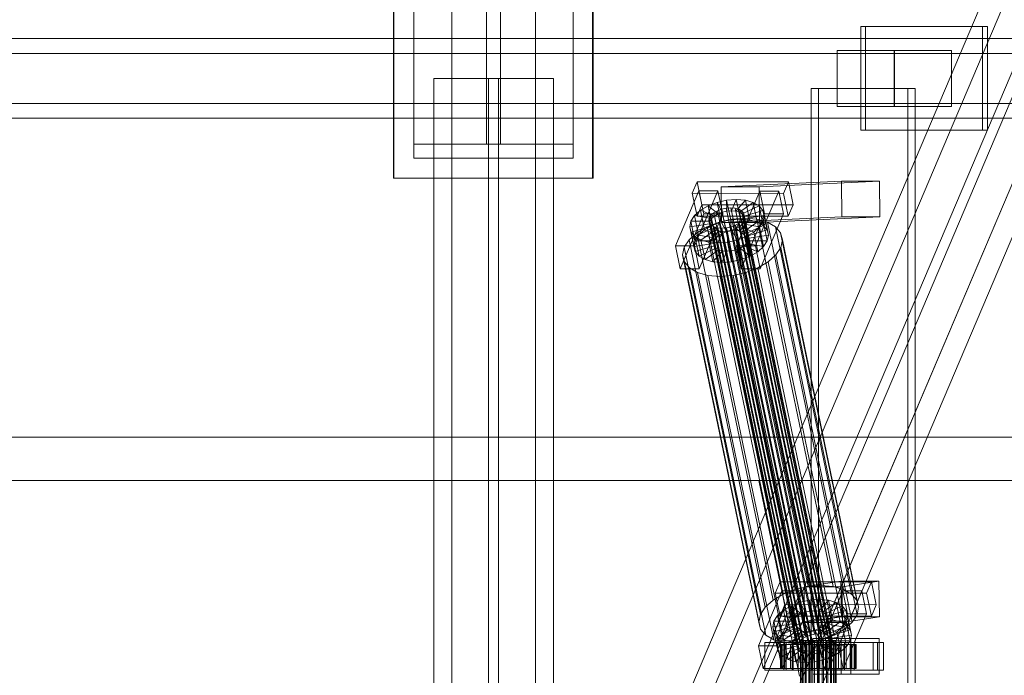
# Model space of a CAD drawing. Header units: millimetres. Extents: x -4738 to 65662, y -68080 to 6847.
# Tile 546 of 656: x 18790 to 19284, y -17870 to -17540. Entities that reach past the tile are written whole.
import ezdxf

# ---------------------------------------------------------------- set-up
doc = ezdxf.new("R2010")
doc.units = ezdxf.units.MM
doc.layers.add('superior_C02', color=7, linetype='Continuous', lineweight=0)
doc.layers.add('superior_C10', color=7, linetype='Continuous', lineweight=0)

msp = doc.modelspace()

# ---------------------------------------------------------------- linework, layer by layer
at = {"layer": 'superior_C02'}
for p, q in [((18987.51, -17341.036), (18987.51, -17603)), ((19024.01, -17603), (19024.01, -17341.036)), ((19031.01, -17341.036), (19031.01, -17603)), ((19067.51, -17603), (19067.51, -17341.036)), ((18987.51, -17610), (18987.51, -17348.036)), ((19067.51, -17348.036), (19067.51, -17610)), ((19006.51, -18644.81), (19006.51, -17355.19)), ((19048.51, -17355.19), (19048.51, -18644.81)), ((19006.51, -18508.589), (19006.51, -17491.411)), ((19048.51, -17491.411), (19048.51, -18508.589)), ((18977.212, -17620), (18977.212, -17520)), ((18977.51, -17620), (18977.51, -17520)), ((19077.212, -17520), (19077.212, -17620)), ((19077.51, -17520), (19077.51, -17620)), ((19024.01, -17537), (19024.01, -17603)), ((19031.01, -17603), (19031.01, -17537)), ((19272.888, -17544), (19211.797, -17544)), ((19211.797, -17544), (19211.797, -17596)), ((19214.181, -17544), (19211.797, -17544)), ((19214.181, -17596), (19214.181, -17544)), ((19214.181, -17544), (19275.272, -17544)), ((19272.888, -17596), (19272.888, -17544)), ((19272.888, -17544), (19275.272, -17544)), ((19275.272, -17544), (19275.272, -17596)), ((19339.287, -17550), (18193.828, -17550)), ((18205.75, -17550), (19351.209, -17550)), ((19394.427, -17550), (18248.967, -17550)), ((18263.87, -17550), (19409.329, -17550)), ((19338.593, -17557.5), (18249.764, -17557.5)), ((18263.073, -17557.5), (19351.903, -17557.5)), ((19228.481, -17556), (19199.844, -17556)), ((19199.844, -17556), (19199.844, -17584)), ((19228.62, -17556), (19199.844, -17556)), ((19228.481, -17584), (19228.481, -17556)), ((19228.481, -17556), (19257.256, -17556)), ((19228.62, -17584), (19228.62, -17556)), ((19228.62, -17556), (19257.256, -17556)), ((19257.256, -17556), (19257.256, -17584)), ((19057.51, -17570), (18997.51, -17570)), ((18997.51, -17570), (18997.51, -18430)), ((19030.01, -17570), (19025.01, -17570)), ((19025.01, -17570), (19025.01, -18430)), ((19030.01, -18430), (19030.01, -17570)), ((19057.51, -18430), (19057.51, -17570)), ((19235.427, -17575), (19186.936, -17575)), ((19186.936, -17575), (19186.936, -18425)), ((19190.513, -17575), (19186.936, -17575)), ((19190.513, -18425), (19190.513, -17575)), ((19190.513, -17575), (19239.004, -17575)), ((19235.427, -18425), (19235.427, -17575)), ((19235.427, -17575), (19239.004, -17575)), ((19239.004, -17575), (19239.004, -18425)), ((18249.764, -17582.5), (19338.593, -17582.5)), ((18263.073, -17582.5), (19351.903, -17582.5)), ((19199.844, -17584), (19228.481, -17584)), ((19199.844, -17584), (19228.62, -17584)), ((19257.256, -17584), (19228.481, -17584)), ((19257.256, -17584), (19228.62, -17584)), ((18193.828, -17590), (19339.287, -17590)), ((18205.75, -17590), (19351.209, -17590)), ((18248.967, -17590), (19394.427, -17590)), ((18263.87, -17590), (19409.329, -17590)), ((19211.797, -17596), (19272.888, -17596)), ((19211.797, -17596), (19214.181, -17596)), ((19275.272, -17596), (19214.181, -17596)), ((19275.272, -17596), (19272.888, -17596)), ((19067.51, -17603), (18987.51, -17603)), ((18987.51, -17603), (18987.51, -17610)), ((19024.01, -17603), (19031.01, -17603)), ((19067.51, -17610), (19067.51, -17603)), ((18987.51, -17610), (19067.51, -17610)), ((19077.212, -17620), (18977.212, -17620)), ((19077.51, -17620), (18977.51, -17620)), ((19129.658, -17621.857), (19127.21, -17627.592)), ((19132.039, -17633.325), (19129.658, -17621.857)), ((19129.658, -17621.857), (19175.477, -17621.914)), ((19202.119, -17621.488), (19141.726, -17624.356)), ((19160.817, -17624.356), (19221.21, -17621.488)), ((19173.029, -17627.65), (19175.477, -17621.914)), ((19175.477, -17621.914), (19177.857, -17633.382)), ((19202.195, -17639.486), (19202.119, -17621.488)), ((19202.119, -17621.488), (19221.21, -17621.488)), ((19221.21, -17621.488), (19221.286, -17639.486)), ((19130.564, -17626.449), (19118.813, -17653.98)), ((19173.029, -17627.65), (19127.21, -17627.592)), ((19127.21, -17627.592), (19129.591, -17639.061)), ((19128.359, -17653.992), (19140.109, -17626.461)), ((19132.944, -17637.917), (19130.564, -17626.449)), ((19130.564, -17626.449), (19140.109, -17626.461)), ((19140.109, -17626.461), (19142.489, -17637.929)), ((19160.817, -17624.356), (19141.726, -17624.356)), ((19141.726, -17624.356), (19141.802, -17642.354)), ((19161.109, -17626.487), (19149.359, -17654.019)), ((19158.904, -17654.031), (19170.655, -17626.499)), ((19160.893, -17642.354), (19160.817, -17624.356)), ((19163.489, -17637.955), (19161.109, -17626.487)), ((19161.109, -17626.487), (19170.655, -17626.499)), ((19170.655, -17626.499), (19173.035, -17637.967)), ((19175.409, -17639.118), (19173.029, -17627.65)), ((19135.124, -17633.91), (19139.619, -17632.183)), ((19139.619, -17632.183), (19144.458, -17631.1)), ((19139.619, -17632.183), (19142.272, -17637.157)), ((19141.659, -17642.013), (19139.619, -17632.183)), ((19144.458, -17631.1), (19149.31, -17630.735)), ((19144.458, -17631.1), (19144.564, -17636.643)), ((19146.498, -17640.93), (19144.458, -17631.1)), ((19149.31, -17630.735), (19146.862, -17636.47)), ((19153.846, -17631.112), (19149.011, -17636.649)), ((19151.351, -17640.564), (19149.31, -17630.735)), ((19149.31, -17630.735), (19153.846, -17631.112)), ((19157.755, -17632.206), (19150.863, -17637.167)), ((19155.886, -17640.942), (19153.846, -17631.112)), ((19153.846, -17631.112), (19157.755, -17632.206)), ((19159.796, -17642.036), (19157.755, -17632.206)), ((19157.755, -17632.206), (19160.772, -17633.943)), ((19128.344, -17638.79), (19131.278, -17636.164)), ((19129.591, -17639.061), (19132.039, -17633.325)), ((19131.278, -17636.164), (19135.124, -17633.91)), ((19131.278, -17636.164), (19138.321, -17639.042)), ((19133.318, -17645.994), (19131.278, -17636.164)), ((19177.857, -17633.382), (19132.039, -17633.325)), ((19135.124, -17633.91), (19140.142, -17637.975)), ((19137.164, -17643.74), (19135.124, -17633.91)), ((19136.591, -17638.648), (19137.981, -17637.404)), ((19137.981, -17637.404), (19139.802, -17636.336)), ((19182.356, -17851.202), (19137.981, -17637.404)), ((19139.802, -17636.336), (19141.932, -17635.518)), ((19184.178, -17850.135), (19139.802, -17636.336)), ((19142.272, -17637.157), (19140.142, -17637.975)), ((19141.932, -17635.518), (19144.224, -17635.005)), ((19186.307, -17849.317), (19141.932, -17635.518)), ((19144.564, -17636.643), (19142.272, -17637.157)), ((19142.272, -17637.157), (19144.312, -17646.986)), ((19144.224, -17635.005), (19146.522, -17634.832)), ((19188.599, -17848.804), (19144.224, -17635.005)), ((19146.862, -17636.47), (19144.564, -17636.643)), ((19144.564, -17636.643), (19146.604, -17646.473)), ((19146.522, -17634.832), (19148.671, -17635.011)), ((19190.898, -17848.631), (19146.522, -17634.832)), ((19146.862, -17636.47), (19148.903, -17646.3)), ((19149.011, -17636.649), (19146.862, -17636.47)), ((19148.671, -17635.011), (19150.523, -17635.529)), ((19193.046, -17848.809), (19148.671, -17635.011)), ((19149.011, -17636.649), (19151.051, -17646.479)), ((19150.863, -17637.167), (19149.011, -17636.649)), ((19150.523, -17635.529), (19151.952, -17636.352)), ((19194.898, -17849.328), (19150.523, -17635.529)), ((19150.863, -17637.167), (19152.903, -17646.997)), ((19152.292, -17637.99), (19150.863, -17637.167)), ((19151.952, -17636.352), (19152.861, -17637.422)), ((19196.327, -17850.15), (19151.952, -17636.352)), ((19160.772, -17633.943), (19152.292, -17637.99)), ((19152.861, -17637.422), (19153.187, -17638.668)), ((19197.236, -17851.221), (19152.861, -17637.422)), ((19162.691, -17636.203), (19153.201, -17639.061)), ((19162.813, -17643.772), (19160.772, -17633.943)), ((19160.772, -17633.943), (19162.691, -17636.203)), ((19164.732, -17646.033), (19162.691, -17636.203)), ((19162.691, -17636.203), (19163.381, -17638.834)), ((19177.857, -17633.382), (19175.409, -17639.118)), ((19121.193, -17665.449), (19132.944, -17637.917)), ((19125.937, -17644.431), (19126.523, -17641.61)), ((19126.523, -17641.61), (19128.344, -17638.79)), ((19126.523, -17641.61), (19136.068, -17641.622)), ((19128.563, -17651.44), (19126.523, -17641.61)), ((19128.344, -17638.79), (19136.931, -17640.286)), ((19130.385, -17648.62), (19128.344, -17638.79)), ((19129.591, -17639.061), (19175.409, -17639.118)), ((19142.489, -17637.929), (19130.739, -17665.461)), ((19142.489, -17637.929), (19132.944, -17637.917)), ((19134.632, -17644.416), (19140.642, -17642.107)), ((19135.451, -17641.32), (19135.728, -17639.983)), ((19135.777, -17642.566), (19135.451, -17641.32)), ((19179.826, -17855.119), (19135.451, -17641.32)), ((19135.728, -17639.983), (19136.591, -17638.648)), ((19180.104, -17853.782), (19135.728, -17639.983)), ((19136.686, -17643.637), (19135.777, -17642.566)), ((19180.153, -17856.365), (19135.777, -17642.566)), ((19136.068, -17641.622), (19135.791, -17642.958)), ((19136.931, -17640.286), (19136.068, -17641.622)), ((19136.068, -17641.622), (19138.108, -17651.452)), ((19180.967, -17852.446), (19136.591, -17638.648)), ((19138.321, -17639.042), (19136.931, -17640.286)), ((19136.931, -17640.286), (19138.971, -17650.116)), ((19141.659, -17642.013), (19137.164, -17643.74)), ((19140.142, -17637.975), (19138.321, -17639.042)), ((19138.321, -17639.042), (19140.361, -17648.872)), ((19140.142, -17637.975), (19142.183, -17647.804)), ((19140.642, -17642.107), (19147.11, -17640.659)), ((19178.896, -17826.416), (19140.642, -17642.107)), ((19146.498, -17640.93), (19141.659, -17642.013)), ((19144.312, -17646.986), (19141.659, -17642.013)), ((19202.195, -17639.486), (19141.802, -17642.354)), ((19141.802, -17642.354), (19160.893, -17642.354)), ((19151.351, -17640.564), (19146.498, -17640.93)), ((19146.604, -17646.473), (19146.498, -17640.93)), ((19147.11, -17640.659), (19153.597, -17640.17)), ((19185.365, -17824.968), (19147.11, -17640.659)), ((19150.657, -17642.585), (19148.836, -17643.652)), ((19148.903, -17646.3), (19151.351, -17640.564)), ((19152.047, -17641.341), (19150.657, -17642.585)), ((19195.033, -17856.383), (19150.657, -17642.585)), ((19151.051, -17646.479), (19155.886, -17640.942)), ((19155.886, -17640.942), (19151.351, -17640.564)), ((19151.739, -17665.487), (19163.489, -17637.955)), ((19152.91, -17640.005), (19152.047, -17641.341)), ((19196.422, -17855.139), (19152.047, -17641.341)), ((19152.292, -17637.99), (19154.332, -17647.82)), ((19153.201, -17639.061), (19152.292, -17637.99)), ((19152.387, -17642.979), (19153.25, -17641.643)), ((19152.903, -17646.997), (19159.796, -17642.036)), ((19153.187, -17638.668), (19152.91, -17640.005)), ((19152.91, -17640.005), (19197.285, -17853.804)), ((19197.563, -17852.467), (19153.187, -17638.668)), ((19153.201, -17639.061), (19155.241, -17648.891)), ((19153.528, -17640.307), (19153.201, -17639.061)), ((19153.25, -17641.643), (19153.528, -17640.307)), ((19153.25, -17641.643), (19162.795, -17641.655)), ((19155.29, -17651.473), (19153.25, -17641.643)), ((19163.381, -17638.834), (19153.528, -17640.307)), ((19153.528, -17640.307), (19155.568, -17650.137)), ((19153.597, -17640.17), (19159.661, -17640.674)), ((19191.852, -17824.479), (19153.597, -17640.17)), ((19159.796, -17642.036), (19155.886, -17640.942)), ((19159.661, -17640.674), (19164.887, -17642.137)), ((19197.915, -17824.984), (19159.661, -17640.674)), ((19162.813, -17643.772), (19159.796, -17642.036)), ((19221.286, -17639.486), (19160.893, -17642.354)), ((19162.795, -17641.655), (19160.974, -17644.475)), ((19173.035, -17637.967), (19161.284, -17665.499)), ((19163.381, -17638.834), (19162.795, -17641.655)), ((19162.795, -17641.655), (19164.836, -17651.485)), ((19165.422, -17648.664), (19163.381, -17638.834)), ((19173.035, -17637.967), (19163.489, -17637.955)), ((19164.887, -17642.137), (19168.92, -17644.459)), ((19203.142, -17826.446), (19164.887, -17642.137)), ((19221.286, -17639.486), (19202.195, -17639.486)), ((19125.569, -17650.939), (19129.491, -17647.428)), ((19125.937, -17644.431), (19135.791, -17642.958)), ((19126.627, -17647.062), (19125.937, -17644.431)), ((19127.977, -17654.261), (19125.937, -17644.431)), ((19126.627, -17647.062), (19136.117, -17644.204)), ((19128.546, -17649.322), (19126.627, -17647.062)), ((19128.667, -17656.892), (19126.627, -17647.062)), ((19128.546, -17649.322), (19137.026, -17645.275)), ((19129.491, -17647.428), (19134.632, -17644.416)), ((19167.746, -17831.737), (19129.491, -17647.428)), ((19133.318, -17645.994), (19130.385, -17648.62)), ((19131.563, -17651.059), (19138.456, -17646.098)), ((19137.164, -17643.74), (19133.318, -17645.994)), ((19140.361, -17648.872), (19133.318, -17645.994)), ((19172.887, -17828.725), (19134.632, -17644.416)), ((19135.472, -17652.153), (19140.307, -17646.616)), ((19135.791, -17642.958), (19136.117, -17644.204)), ((19135.791, -17642.958), (19137.831, -17652.788)), ((19136.117, -17644.204), (19137.026, -17645.275)), ((19136.117, -17644.204), (19138.158, -17654.034)), ((19138.115, -17644.459), (19136.686, -17643.637)), ((19181.062, -17857.435), (19136.686, -17643.637)), ((19137.026, -17645.275), (19138.456, -17646.098)), ((19137.026, -17645.275), (19139.067, -17655.105)), ((19142.183, -17647.804), (19137.164, -17643.74)), ((19139.967, -17644.978), (19138.115, -17644.459)), ((19182.491, -17858.258), (19138.115, -17644.459)), ((19138.456, -17646.098), (19140.307, -17646.616)), ((19138.456, -17646.098), (19140.496, -17655.927)), ((19142.116, -17645.156), (19139.967, -17644.978)), ((19184.343, -17858.776), (19139.967, -17644.978)), ((19140.008, -17652.53), (19142.456, -17646.795)), ((19140.307, -17646.616), (19142.456, -17646.795)), ((19140.307, -17646.616), (19142.348, -17656.446)), ((19144.414, -17644.983), (19142.116, -17645.156)), ((19186.491, -17858.955), (19142.116, -17645.156)), ((19142.183, -17647.804), (19144.312, -17646.986)), ((19142.456, -17646.795), (19144.754, -17646.622)), ((19142.456, -17646.795), (19144.496, -17656.624)), ((19144.312, -17646.986), (19146.604, -17646.473)), ((19146.706, -17644.47), (19144.414, -17644.983)), ((19188.79, -17858.782), (19144.414, -17644.983)), ((19144.754, -17646.622), (19147.046, -17646.108)), ((19144.86, -17652.165), (19144.754, -17646.622)), ((19144.754, -17646.622), (19146.795, -17656.451)), ((19146.604, -17646.473), (19148.903, -17646.3)), ((19148.836, -17643.652), (19146.706, -17644.47)), ((19191.082, -17858.269), (19146.706, -17644.47)), ((19147.046, -17646.108), (19149.176, -17645.29)), ((19149.699, -17651.082), (19147.046, -17646.108)), ((19147.046, -17646.108), (19149.087, -17655.938)), ((19193.211, -17857.451), (19148.836, -17643.652)), ((19148.903, -17646.3), (19151.051, -17646.479)), ((19149.176, -17645.29), (19150.997, -17644.223)), ((19154.195, -17649.355), (19149.176, -17645.29)), ((19149.176, -17645.29), (19151.216, -17655.12)), ((19150.997, -17644.223), (19152.387, -17642.979)), ((19158.04, -17647.101), (19150.997, -17644.223)), ((19150.997, -17644.223), (19153.038, -17654.053)), ((19151.051, -17646.479), (19152.903, -17646.997)), ((19160.974, -17644.475), (19152.387, -17642.979)), ((19152.387, -17642.979), (19154.427, -17652.809)), ((19152.903, -17646.997), (19154.332, -17647.82)), ((19158.04, -17647.101), (19154.195, -17649.355)), ((19154.332, -17647.82), (19162.813, -17643.772)), ((19155.241, -17648.891), (19164.732, -17646.033)), ((19160.974, -17644.475), (19158.04, -17647.101)), ((19160.08, -17656.931), (19158.04, -17647.101)), ((19163.014, -17654.305), (19160.974, -17644.475)), ((19164.732, -17646.033), (19162.813, -17643.772)), ((19165.422, -17648.664), (19164.732, -17646.033)), ((19168.92, -17644.459), (19171.486, -17647.481)), ((19207.175, -17828.768), (19168.92, -17644.459)), ((19171.486, -17647.481), (19172.408, -17650.998)), ((19209.74, -17831.79), (19171.486, -17647.481)), ((19123.134, -17654.709), (19125.569, -17650.939)), ((19163.824, -17835.248), (19125.569, -17650.939)), ((19128.563, -17651.44), (19127.977, -17654.261)), ((19131.563, -17651.059), (19128.546, -17649.322)), ((19130.586, -17659.152), (19128.546, -17649.322)), ((19130.385, -17648.62), (19128.563, -17651.44)), ((19138.108, -17651.452), (19128.563, -17651.44)), ((19138.971, -17650.116), (19130.385, -17648.62)), ((19135.472, -17652.153), (19131.563, -17651.059)), ((19133.603, -17660.889), (19131.563, -17651.059)), ((19140.008, -17652.53), (19135.472, -17652.153)), ((19137.512, -17661.983), (19135.472, -17652.153)), ((19137.831, -17652.788), (19138.108, -17651.452)), ((19138.108, -17651.452), (19138.971, -17650.116)), ((19138.971, -17650.116), (19140.361, -17648.872)), ((19144.86, -17652.165), (19140.008, -17652.53)), ((19142.048, -17662.36), (19140.008, -17652.53)), ((19140.361, -17648.872), (19142.183, -17647.804)), ((19149.699, -17651.082), (19144.86, -17652.165)), ((19146.901, -17661.995), (19144.86, -17652.165)), ((19154.195, -17649.355), (19149.699, -17651.082)), ((19151.739, -17660.912), (19149.699, -17651.082)), ((19156.235, -17659.184), (19154.195, -17649.355)), ((19154.332, -17647.82), (19155.241, -17648.891)), ((19155.29, -17651.473), (19154.427, -17652.809)), ((19155.241, -17648.891), (19155.568, -17650.137)), ((19155.568, -17650.137), (19155.29, -17651.473)), ((19164.836, -17651.485), (19155.29, -17651.473)), ((19155.568, -17650.137), (19165.422, -17648.664)), ((19163.014, -17654.305), (19164.836, -17651.485)), ((19164.836, -17651.485), (19165.422, -17648.664)), ((19172.408, -17650.998), (19171.625, -17654.769)), ((19210.663, -17835.307), (19172.408, -17650.998)), ((19128.359, -17653.992), (19118.813, -17653.98)), ((19118.813, -17653.98), (19121.193, -17665.449)), ((19122.351, -17658.48), (19123.134, -17654.709)), ((19161.389, -17839.018), (19123.134, -17654.709)), ((19137.831, -17652.788), (19127.977, -17654.261)), ((19127.977, -17654.261), (19128.667, -17656.892)), ((19130.739, -17665.461), (19128.359, -17653.992)), ((19138.158, -17654.034), (19128.667, -17656.892)), ((19128.667, -17656.892), (19130.586, -17659.152)), ((19139.067, -17655.105), (19130.586, -17659.152)), ((19140.496, -17655.927), (19133.603, -17660.889)), ((19142.348, -17656.446), (19137.512, -17661.983)), ((19138.158, -17654.034), (19137.831, -17652.788)), ((19139.067, -17655.105), (19138.158, -17654.034)), ((19140.496, -17655.927), (19139.067, -17655.105)), ((19142.348, -17656.446), (19140.496, -17655.927)), ((19144.496, -17656.624), (19142.048, -17662.36)), ((19144.496, -17656.624), (19142.348, -17656.446)), ((19146.795, -17656.451), (19144.496, -17656.624)), ((19149.087, -17655.938), (19146.795, -17656.451)), ((19146.795, -17656.451), (19146.901, -17661.995)), ((19151.216, -17655.12), (19149.087, -17655.938)), ((19149.087, -17655.938), (19151.739, -17660.912)), ((19158.904, -17654.031), (19149.359, -17654.019)), ((19149.359, -17654.019), (19151.739, -17665.487)), ((19153.038, -17654.053), (19151.216, -17655.12)), ((19151.216, -17655.12), (19156.235, -17659.184)), ((19154.427, -17652.809), (19153.038, -17654.053)), ((19153.038, -17654.053), (19160.08, -17656.931)), ((19154.427, -17652.809), (19163.014, -17654.305)), ((19156.235, -17659.184), (19160.08, -17656.931)), ((19161.284, -17665.499), (19158.904, -17654.031)), ((19160.08, -17656.931), (19163.014, -17654.305)), ((19171.625, -17654.769), (19169.189, -17658.539)), ((19171.625, -17654.769), (19209.88, -17839.078)), ((19123.273, -17661.997), (19122.351, -17658.48)), ((19160.605, -17842.789), (19122.351, -17658.48)), ((19125.838, -17665.019), (19123.273, -17661.997)), ((19161.528, -17846.306), (19123.273, -17661.997)), ((19130.586, -17659.152), (19133.603, -17660.889)), ((19133.603, -17660.889), (19137.512, -17661.983)), ((19137.512, -17661.983), (19142.048, -17662.36)), ((19142.048, -17662.36), (19146.901, -17661.995)), ((19146.901, -17661.995), (19151.739, -17660.912)), ((19151.739, -17660.912), (19156.235, -17659.184)), ((19165.268, -17662.05), (19160.127, -17665.062)), ((19169.189, -17658.539), (19165.268, -17662.05)), ((19203.522, -17846.359), (19165.268, -17662.05)), ((19207.444, -17842.848), (19169.189, -17658.539)), ((19121.193, -17665.449), (19130.739, -17665.461)), ((19129.872, -17667.341), (19125.838, -17665.019)), ((19164.093, -17849.328), (19125.838, -17665.019)), ((19135.098, -17668.803), (19129.872, -17667.341)), ((19168.126, -17851.65), (19129.872, -17667.341)), ((19154.117, -17667.371), (19147.648, -17668.819)), ((19151.739, -17665.487), (19161.284, -17665.499)), ((19160.127, -17665.062), (19154.117, -17667.371)), ((19192.372, -17851.68), (19154.117, -17667.371)), ((19198.382, -17849.371), (19160.127, -17665.062)), ((19141.161, -17669.308), (19135.098, -17668.803)), ((19173.353, -17853.113), (19135.098, -17668.803)), ((19147.648, -17668.819), (19141.161, -17669.308)), ((19179.416, -17853.617), (19141.161, -17669.308)), ((19185.903, -17853.128), (19147.648, -17668.819)), ((15575.415, -17750), (24634.01, -17750)), ((24635.508, -17750), (15576.913, -17750)), ((18224.729, -17771.702), (19160.686, -17771.702)), ((19162.465, -17771.702), (18226.507, -17771.702)), ((19160.686, -17771.702), (19181.088, -17870)), ((19160.686, -17771.702), (19162.465, -17771.702)), ((19160.686, -17771.702), (20096.643, -17771.702)), ((19182.867, -17870), (19162.465, -17771.702)), ((20098.422, -17771.702), (19162.465, -17771.702)), ((19171.314, -17822.549), (19168.865, -17828.285)), ((19173.694, -17834.017), (19171.314, -17822.549)), ((19171.314, -17822.549), (19217.132, -17822.606)), ((19185.365, -17824.968), (19178.896, -17826.416)), ((19201.805, -17822.189), (19183.296, -17825.057)), ((19202.386, -17825.057), (19183.296, -17825.057)), ((19183.296, -17825.057), (19183.543, -17843.038)), ((19191.852, -17824.479), (19185.365, -17824.968)), ((19197.915, -17824.984), (19191.852, -17824.479)), ((19203.142, -17826.446), (19197.915, -17824.984)), ((19202.052, -17840.17), (19201.805, -17822.189)), ((19201.805, -17822.189), (19220.895, -17822.189)), ((19202.386, -17825.057), (19220.895, -17822.189)), ((19202.634, -17843.038), (19202.386, -17825.057)), ((19214.684, -17828.342), (19217.132, -17822.606)), ((19217.132, -17822.606), (19219.512, -17834.074)), ((19220.895, -17822.189), (19221.143, -17840.17)), ((19172.219, -17827.141), (19160.468, -17854.673)), ((19172.887, -17828.725), (19167.746, -17831.737)), ((19214.684, -17828.342), (19168.865, -17828.285)), ((19168.865, -17828.285), (19171.246, -17839.753)), ((19170.014, -17854.685), (19181.764, -17827.153)), ((19174.599, -17838.609), (19172.219, -17827.141)), ((19172.219, -17827.141), (19181.764, -17827.153)), ((19178.896, -17826.416), (19172.887, -17828.725)), ((19181.764, -17827.153), (19184.145, -17838.621)), ((19202.764, -17827.179), (19191.014, -17854.711)), ((19200.559, -17854.723), (19212.31, -17827.191)), ((19205.145, -17838.647), (19202.764, -17827.179)), ((19202.764, -17827.179), (19212.31, -17827.191)), ((19207.175, -17828.768), (19203.142, -17826.446)), ((19209.74, -17831.79), (19207.175, -17828.768)), ((19212.31, -17827.191), (19214.69, -17838.659)), ((19217.064, -17839.81), (19214.684, -17828.342)), ((19163.824, -17835.248), (19161.389, -17839.018)), ((19167.746, -17831.737), (19163.824, -17835.248)), ((19171.246, -17839.753), (19173.694, -17834.017)), ((19172.933, -17836.856), (19176.779, -17834.603)), ((19219.512, -17834.074), (19173.694, -17834.017)), ((19176.779, -17834.603), (19181.274, -17832.875)), ((19176.779, -17834.603), (19181.797, -17838.667)), ((19178.819, -17844.433), (19176.779, -17834.603)), ((19181.274, -17832.875), (19186.113, -17831.792)), ((19181.274, -17832.875), (19183.927, -17837.849)), ((19183.314, -17842.705), (19181.274, -17832.875)), ((19186.113, -17831.792), (19190.965, -17831.427)), ((19186.113, -17831.792), (19186.219, -17837.336)), ((19188.153, -17841.622), (19186.113, -17831.792)), ((19190.965, -17831.427), (19188.517, -17837.163)), ((19195.501, -17831.804), (19190.666, -17837.341)), ((19193.006, -17841.257), (19190.965, -17831.427)), ((19190.965, -17831.427), (19195.501, -17831.804)), ((19199.411, -17832.898), (19192.518, -17837.86)), ((19202.428, -17834.635), (19193.947, -17838.682)), ((19197.541, -17841.634), (19195.501, -17831.804)), ((19195.501, -17831.804), (19199.411, -17832.898)), ((19201.451, -17842.728), (19199.411, -17832.898)), ((19199.411, -17832.898), (19202.428, -17834.635)), ((19204.468, -17844.465), (19202.428, -17834.635)), ((19202.428, -17834.635), (19204.346, -17836.895)), ((19210.663, -17835.307), (19209.74, -17831.79)), ((19209.88, -17839.078), (19210.663, -17835.307)), ((19219.512, -17834.074), (19217.064, -17839.81)), ((19161.389, -17839.018), (19160.605, -17842.789)), ((19162.848, -17866.141), (19174.599, -17838.609)), ((19168.178, -17842.302), (19170, -17839.482)), ((19170, -17839.482), (19172.933, -17836.856)), ((19170, -17839.482), (19178.586, -17840.978)), ((19172.04, -17849.312), (19170, -17839.482)), ((19171.246, -17839.753), (19217.064, -17839.81)), ((19184.145, -17838.621), (19172.394, -17866.153)), ((19172.933, -17836.856), (19179.976, -17839.734)), ((19174.973, -17846.686), (19172.933, -17836.856)), ((19184.145, -17838.621), (19174.599, -17838.609)), ((19179.976, -17839.734), (19178.586, -17840.978)), ((19181.797, -17838.667), (19179.976, -17839.734)), ((19179.976, -17839.734), (19182.016, -17849.564)), ((19183.927, -17837.849), (19181.797, -17838.667)), ((19181.797, -17838.667), (19183.838, -17848.497)), ((19202.052, -17840.17), (19183.543, -17843.038)), ((19186.219, -17837.336), (19183.927, -17837.849)), ((19183.927, -17837.849), (19185.967, -17847.679)), ((19188.517, -17837.163), (19186.219, -17837.336)), ((19186.219, -17837.336), (19188.259, -17847.165)), ((19188.517, -17837.163), (19190.558, -17846.992)), ((19190.666, -17837.341), (19188.517, -17837.163)), ((19190.666, -17837.341), (19192.706, -17847.171)), ((19192.518, -17837.86), (19190.666, -17837.341)), ((19192.518, -17837.86), (19194.558, -17847.689)), ((19193.947, -17838.682), (19192.518, -17837.86)), ((19193.394, -17866.179), (19205.145, -17838.647)), ((19193.947, -17838.682), (19195.987, -17848.512)), ((19194.856, -17839.753), (19193.947, -17838.682)), ((19204.346, -17836.895), (19194.856, -17839.753)), ((19194.856, -17839.753), (19196.896, -17849.583)), ((19195.183, -17840.999), (19194.856, -17839.753)), ((19205.036, -17839.526), (19195.183, -17840.999)), ((19221.143, -17840.17), (19202.052, -17840.17)), ((19221.143, -17840.17), (19202.634, -17843.038)), ((19214.69, -17838.659), (19202.94, -17866.191)), ((19206.387, -17846.725), (19204.346, -17836.895)), ((19204.346, -17836.895), (19205.036, -17839.526)), ((19205.036, -17839.526), (19204.451, -17842.347)), ((19207.077, -17849.356), (19205.036, -17839.526)), ((19214.69, -17838.659), (19205.145, -17838.647)), ((19207.444, -17842.848), (19209.88, -17839.078)), ((19160.605, -17842.789), (19161.528, -17846.306)), ((19167.592, -17845.123), (19168.178, -17842.302)), ((19167.592, -17845.123), (19177.446, -17843.65)), ((19168.282, -17847.754), (19167.592, -17845.123)), ((19169.632, -17854.953), (19167.592, -17845.123)), ((19168.178, -17842.302), (19177.723, -17842.314)), ((19170.218, -17852.132), (19168.178, -17842.302)), ((19168.282, -17847.754), (19177.773, -17844.897)), ((19178.819, -17844.433), (19174.973, -17846.686)), ((19177.723, -17842.314), (19177.446, -17843.65)), ((19177.446, -17843.65), (19177.773, -17844.897)), ((19177.446, -17843.65), (19179.486, -17853.48)), ((19178.586, -17840.978), (19177.723, -17842.314)), ((19177.723, -17842.314), (19179.764, -17852.144)), ((19177.773, -17844.897), (19178.682, -17845.967)), ((19177.773, -17844.897), (19179.813, -17854.726)), ((19178.586, -17840.978), (19180.626, -17850.808)), ((19183.314, -17842.705), (19178.819, -17844.433)), ((19183.838, -17848.497), (19178.819, -17844.433)), ((19188.153, -17841.622), (19183.314, -17842.705)), ((19185.967, -17847.679), (19183.314, -17842.705)), ((19183.543, -17843.038), (19202.634, -17843.038)), ((19193.006, -17841.257), (19188.153, -17841.622)), ((19188.259, -17847.165), (19188.153, -17841.622)), ((19190.558, -17846.992), (19193.006, -17841.257)), ((19190.831, -17845.983), (19192.653, -17844.915)), ((19192.653, -17844.915), (19194.042, -17843.671)), ((19199.695, -17847.793), (19192.653, -17844.915)), ((19192.653, -17844.915), (19194.693, -17854.745)), ((19192.706, -17847.171), (19197.541, -17841.634)), ((19197.541, -17841.634), (19193.006, -17841.257)), ((19194.042, -17843.671), (19194.905, -17842.335)), ((19202.629, -17845.167), (19194.042, -17843.671)), ((19194.042, -17843.671), (19196.082, -17853.501)), ((19194.558, -17847.689), (19201.451, -17842.728)), ((19194.905, -17842.335), (19195.183, -17840.999)), ((19194.905, -17842.335), (19204.451, -17842.347)), ((19196.945, -17852.165), (19194.905, -17842.335)), ((19195.183, -17840.999), (19197.223, -17850.829)), ((19195.987, -17848.512), (19204.468, -17844.465)), ((19201.451, -17842.728), (19197.541, -17841.634)), ((19202.629, -17845.167), (19199.695, -17847.793)), ((19204.468, -17844.465), (19201.451, -17842.728)), ((19204.451, -17842.347), (19202.629, -17845.167)), ((19204.669, -17854.997), (19202.629, -17845.167)), ((19203.522, -17846.359), (19207.444, -17842.848)), ((19204.451, -17842.347), (19206.491, -17852.177)), ((19206.387, -17846.725), (19204.468, -17844.465)), ((19161.528, -17846.306), (19164.093, -17849.328)), ((19164.093, -17849.328), (19168.126, -17851.65)), ((19170.201, -17850.015), (19168.282, -17847.754)), ((19170.322, -17857.584), (19168.282, -17847.754)), ((19170.201, -17850.015), (19178.682, -17845.967)), ((19173.218, -17851.751), (19170.201, -17850.015)), ((19172.241, -17859.844), (19170.201, -17850.015)), ((19172.04, -17849.312), (19170.218, -17852.132)), ((19174.973, -17846.686), (19172.04, -17849.312)), ((19180.626, -17850.808), (19172.04, -17849.312)), ((19173.218, -17851.751), (19180.111, -17846.79)), ((19182.016, -17849.564), (19174.973, -17846.686)), ((19177.127, -17852.845), (19181.963, -17847.308)), ((19178.682, -17845.967), (19180.111, -17846.79)), ((19178.682, -17845.967), (19180.722, -17855.797)), ((19180.111, -17846.79), (19181.963, -17847.308)), ((19180.111, -17846.79), (19182.151, -17856.62)), ((19180.626, -17850.808), (19182.016, -17849.564)), ((19181.663, -17853.223), (19184.111, -17847.487)), ((19181.963, -17847.308), (19184.111, -17847.487)), ((19181.963, -17847.308), (19184.003, -17857.138)), ((19182.016, -17849.564), (19183.838, -17848.497)), ((19184.178, -17850.135), (19182.356, -17851.202)), ((19183.838, -17848.497), (19185.967, -17847.679)), ((19184.111, -17847.487), (19186.41, -17847.314)), ((19184.111, -17847.487), (19186.151, -17857.317)), ((19186.307, -17849.317), (19184.178, -17850.135)), ((19185.967, -17847.679), (19188.259, -17847.165)), ((19188.599, -17848.804), (19186.307, -17849.317)), ((19186.41, -17847.314), (19188.702, -17846.801)), ((19186.515, -17852.857), (19186.41, -17847.314)), ((19186.41, -17847.314), (19188.45, -17857.144)), ((19188.259, -17847.165), (19190.558, -17846.992)), ((19190.898, -17848.631), (19188.599, -17848.804)), ((19188.702, -17846.801), (19190.831, -17845.983)), ((19191.354, -17851.774), (19188.702, -17846.801)), ((19188.702, -17846.801), (19190.742, -17856.631)), ((19190.558, -17846.992), (19192.706, -17847.171)), ((19195.85, -17850.047), (19190.831, -17845.983)), ((19190.831, -17845.983), (19192.871, -17855.812)), ((19193.046, -17848.809), (19190.898, -17848.631)), ((19195.85, -17850.047), (19191.354, -17851.774)), ((19192.372, -17851.68), (19198.382, -17849.371)), ((19192.706, -17847.171), (19194.558, -17847.689)), ((19194.898, -17849.328), (19193.046, -17848.809)), ((19194.558, -17847.689), (19195.987, -17848.512)), ((19196.327, -17850.15), (19194.898, -17849.328)), ((19199.695, -17847.793), (19195.85, -17850.047)), ((19197.89, -17859.877), (19195.85, -17850.047)), ((19195.987, -17848.512), (19196.896, -17849.583)), ((19197.236, -17851.221), (19196.327, -17850.15)), ((19196.896, -17849.583), (19206.387, -17846.725)), ((19196.896, -17849.583), (19197.223, -17850.829)), ((19197.223, -17850.829), (19207.077, -17849.356)), ((19198.382, -17849.371), (19203.522, -17846.359)), ((19201.735, -17857.623), (19199.695, -17847.793)), ((19207.077, -17849.356), (19206.387, -17846.725)), ((19206.491, -17852.177), (19207.077, -17849.356)), ((19170.014, -17854.685), (19160.468, -17854.673)), ((19160.468, -17854.673), (19162.848, -17866.141)), ((19173.082, -17853), (19163.537, -17853)), ((19163.537, -17853), (19163.537, -17867)), ((19177.843, -17853), (19163.537, -17853)), ((19168.126, -17851.65), (19173.353, -17853.113)), ((19170.218, -17852.132), (19169.632, -17854.953)), ((19179.486, -17853.48), (19169.632, -17854.953)), ((19169.632, -17854.953), (19170.322, -17857.584)), ((19172.394, -17866.153), (19170.014, -17854.685)), ((19179.764, -17852.144), (19170.218, -17852.132)), ((19179.813, -17854.726), (19170.322, -17857.584)), ((19171.899, -17854), (19171.453, -17854)), ((19171.453, -17854), (19181.445, -17854)), ((19171.453, -17866), (19171.453, -17854)), ((19171.453, -17854), (19172.301, -17854)), ((19173.609, -17854), (19171.899, -17854)), ((19171.899, -17854), (19181.656, -17854)), ((19171.899, -17866), (19171.899, -17854)), ((19172.301, -17854), (19181.847, -17854)), ((19172.301, -17866), (19172.301, -17854)), ((19172.301, -17854), (19174.385, -17854)), ((19173.082, -17867), (19173.082, -17853)), ((19173.082, -17853), (19187.389, -17853)), ((19177.127, -17852.845), (19173.218, -17851.751)), ((19175.258, -17861.581), (19173.218, -17851.751)), ((19173.353, -17853.113), (19179.416, -17853.617)), ((19176.465, -17854), (19173.609, -17854)), ((19173.609, -17854), (19182.466, -17854)), ((19173.609, -17866), (19173.609, -17854)), ((19220.202, -17853), (19174.384, -17853)), ((19174.384, -17853), (19174.384, -17867)), ((19177.364, -17853), (19174.384, -17853)), ((19174.385, -17854), (19182.834, -17854)), ((19174.385, -17866), (19174.385, -17854)), ((19174.385, -17854), (19177.562, -17854)), ((19180.273, -17854), (19176.465, -17854)), ((19176.465, -17854), (19183.819, -17854)), ((19176.465, -17866), (19176.465, -17854)), ((19181.663, -17853.223), (19177.127, -17852.845)), ((19179.168, -17862.675), (19177.127, -17852.845)), ((19177.364, -17867), (19177.364, -17853)), ((19177.364, -17853), (19223.182, -17853)), ((19177.562, -17854), (19184.339, -17854)), ((19177.562, -17866), (19177.562, -17854)), ((19177.562, -17854), (19181.617, -17854)), ((19177.843, -17867), (19177.843, -17853)), ((19177.843, -17853), (19187.389, -17853)), ((19179.416, -17853.617), (19185.903, -17853.128)), ((19179.486, -17853.48), (19179.764, -17852.144)), ((19179.813, -17854.726), (19179.486, -17853.48)), ((19179.764, -17852.144), (19180.626, -17850.808)), ((19180.722, -17855.797), (19179.813, -17854.726)), ((19180.104, -17853.782), (19179.826, -17855.119)), ((19179.826, -17855.119), (19180.153, -17856.365)), ((19180.967, -17852.446), (19180.104, -17853.782)), ((19184.775, -17854), (19180.273, -17854)), ((19180.273, -17854), (19185.623, -17854)), ((19180.273, -17866), (19180.273, -17854)), ((19182.356, -17851.202), (19180.967, -17852.446)), ((19181.656, -17852), (19181.445, -17852)), ((19181.445, -17852), (19181.847, -17852)), ((19181.445, -18148), (19181.445, -17852)), ((19181.445, -17854), (19181.656, -17854)), ((19181.445, -17854), (19181.445, -17866)), ((19181.847, -17854), (19181.445, -17854)), ((19181.617, -17854), (19186.26, -17854)), ((19181.617, -17866), (19181.617, -17854)), ((19181.617, -17854), (19186.274, -17854)), ((19182.466, -17852), (19181.656, -17852)), ((19181.656, -18148), (19181.656, -17852)), ((19181.656, -17854), (19182.466, -17854)), ((19181.656, -17854), (19181.656, -17866)), ((19186.515, -17852.857), (19181.663, -17853.223)), ((19183.703, -17863.052), (19181.663, -17853.223)), ((19181.847, -17852), (19182.834, -17852)), ((19181.847, -18148), (19181.847, -17852)), ((19181.847, -17854), (19181.847, -17866)), ((19182.834, -17854), (19181.847, -17854)), ((19183.819, -17852), (19182.466, -17852)), ((19182.466, -18148), (19182.466, -17852)), ((19182.466, -17854), (19183.819, -17854)), ((19182.466, -17854), (19182.466, -17866)), ((19182.834, -17852), (19184.339, -17852)), ((19182.834, -18148), (19182.834, -17852)), ((19182.834, -17854), (19182.834, -17866)), ((19184.339, -17854), (19182.834, -17854)), ((19185.623, -17852), (19183.819, -17852)), ((19183.819, -18148), (19183.819, -17852)), ((19183.819, -17854), (19185.623, -17854)), ((19183.819, -17854), (19183.819, -17866)), ((19184.339, -17852), (19186.26, -17852)), ((19184.339, -18148), (19184.339, -17852)), ((19184.339, -17854), (19184.339, -17866)), ((19186.26, -17854), (19184.339, -17854)), ((19189.662, -17854), (19184.775, -17854)), ((19184.775, -17854), (19187.755, -17854)), ((19184.775, -17866), (19184.775, -17854)), ((19187.755, -17852), (19185.623, -17852)), ((19185.623, -18148), (19185.623, -17852)), ((19185.623, -17854), (19187.755, -17854)), ((19185.623, -17854), (19185.623, -17866)), ((19185.903, -17853.128), (19192.372, -17851.68)), ((19186.26, -17852), (19188.465, -17852)), ((19186.26, -18148), (19186.26, -17852)), ((19186.26, -17854), (19186.26, -17866)), ((19188.465, -17854), (19186.26, -17854)), ((19186.274, -17854), (19188.465, -17854)), ((19186.274, -17866), (19186.274, -17854)), ((19186.274, -17854), (19191.214, -17854)), ((19191.354, -17851.774), (19186.515, -17852.857)), ((19188.556, -17862.687), (19186.515, -17852.857)), ((19187.389, -17853), (19187.389, -17867)), ((19206.838, -17851), (19187.747, -17851)), ((19187.747, -17851), (19187.747, -17869)), ((19201.934, -17851), (19187.747, -17851)), ((19190.07, -17852), (19187.755, -17852)), ((19187.755, -18148), (19187.755, -17852)), ((19187.755, -17854), (19190.07, -17854)), ((19187.755, -17854), (19187.755, -17866)), ((19188.465, -17852), (19190.805, -17852)), ((19188.465, -18148), (19188.465, -17852)), ((19188.465, -17854), (19188.465, -17866)), ((19190.805, -17854), (19188.465, -17854)), ((19194.601, -17854), (19189.662, -17854)), ((19189.662, -17854), (19190.07, -17854)), ((19189.662, -17866), (19189.662, -17854)), ((19192.41, -17852), (19190.07, -17852)), ((19190.07, -18148), (19190.07, -17852)), ((19190.07, -17854), (19192.41, -17854)), ((19190.07, -17854), (19190.07, -17866)), ((19190.805, -17852), (19193.12, -17852)), ((19190.805, -18148), (19190.805, -17852)), ((19191.214, -17854), (19190.805, -17854)), ((19190.805, -17854), (19190.805, -17866)), ((19193.12, -17854), (19190.805, -17854)), ((19200.559, -17854.723), (19191.014, -17854.711)), ((19191.014, -17854.711), (19193.394, -17866.179)), ((19191.214, -17866), (19191.214, -17854)), ((19191.214, -17854), (19196.101, -17854)), ((19193.395, -17861.604), (19191.354, -17851.774)), ((19194.615, -17852), (19192.41, -17852)), ((19192.41, -18148), (19192.41, -17852)), ((19194.601, -17854), (19192.41, -17854)), ((19192.41, -17854), (19194.615, -17854)), ((19192.41, -17854), (19192.41, -17866)), ((19194.693, -17854.745), (19192.871, -17855.812)), ((19193.12, -17852), (19195.252, -17852)), ((19193.12, -18148), (19193.12, -17852)), ((19196.101, -17854), (19193.12, -17854)), ((19193.12, -17854), (19193.12, -17866)), ((19195.252, -17854), (19193.12, -17854)), ((19203.628, -17853), (19194.082, -17853)), ((19194.082, -17853), (19194.082, -17867)), ((19208.389, -17853), (19194.082, -17853)), ((19199.258, -17854), (19194.601, -17854)), ((19194.601, -17866), (19194.601, -17854)), ((19196.536, -17852), (19194.615, -17852)), ((19194.615, -18148), (19194.615, -17852)), ((19199.258, -17854), (19194.615, -17854)), ((19194.615, -17854), (19196.536, -17854)), ((19194.615, -17854), (19194.615, -17866)), ((19196.082, -17853.501), (19194.693, -17854.745)), ((19194.693, -17854.745), (19201.735, -17857.623)), ((19195.033, -17856.383), (19196.422, -17855.139)), ((19195.252, -17852), (19197.056, -17852)), ((19195.252, -18148), (19195.252, -17852)), ((19200.602, -17854), (19195.252, -17854)), ((19195.252, -17854), (19195.252, -17866)), ((19197.056, -17854), (19195.252, -17854)), ((19196.945, -17852.165), (19196.082, -17853.501)), ((19196.082, -17853.501), (19204.669, -17854.997)), ((19196.101, -17866), (19196.101, -17854)), ((19196.101, -17854), (19200.602, -17854)), ((19196.422, -17855.139), (19197.285, -17853.804)), ((19198.041, -17852), (19196.536, -17852)), ((19196.536, -18148), (19196.536, -17852)), ((19203.313, -17854), (19196.536, -17854)), ((19196.536, -17854), (19198.041, -17854)), ((19196.536, -17854), (19196.536, -17866)), ((19197.223, -17850.829), (19196.945, -17852.165)), ((19206.491, -17852.177), (19196.945, -17852.165)), ((19197.056, -17852), (19198.409, -17852)), ((19197.056, -18148), (19197.056, -17852)), ((19204.41, -17854), (19197.056, -17854)), ((19197.056, -17854), (19197.056, -17866)), ((19198.409, -17854), (19197.056, -17854)), ((19197.563, -17852.467), (19197.236, -17851.221)), ((19197.285, -17853.804), (19197.563, -17852.467)), ((19199.029, -17852), (19198.041, -17852)), ((19198.041, -18148), (19198.041, -17852)), ((19206.49, -17854), (19198.041, -17854)), ((19198.041, -17854), (19199.029, -17854)), ((19198.041, -17854), (19198.041, -17866)), ((19198.409, -17852), (19199.219, -17852)), ((19198.409, -18148), (19198.409, -17852)), ((19207.266, -17854), (19198.409, -17854)), ((19198.409, -17854), (19198.409, -17866)), ((19199.219, -17854), (19198.409, -17854)), ((19199.43, -17852), (19199.029, -17852)), ((19199.029, -17852), (19199.029, -18148)), ((19199.029, -17854), (19208.574, -17854)), ((19199.029, -17866), (19199.029, -17854)), ((19199.029, -17854), (19199.43, -17854)), ((19199.219, -17852), (19199.43, -17852)), ((19199.219, -18148), (19199.219, -17852)), ((19208.976, -17854), (19199.219, -17854)), ((19199.219, -17854), (19199.219, -17866)), ((19199.43, -17854), (19199.219, -17854)), ((19203.313, -17854), (19199.258, -17854)), ((19199.258, -17866), (19199.258, -17854)), ((19199.43, -18148), (19199.43, -17852)), ((19209.422, -17854), (19199.43, -17854)), ((19199.43, -17854), (19199.43, -17866)), ((19202.94, -17866.191), (19200.559, -17854.723)), ((19200.602, -17866), (19200.602, -17854)), ((19200.602, -17854), (19204.41, -17854)), ((19201.735, -17857.623), (19204.669, -17854.997)), ((19201.934, -17869), (19201.934, -17851)), ((19201.934, -17851), (19221.025, -17851)), ((19206.49, -17854), (19203.313, -17854)), ((19203.313, -17866), (19203.313, -17854)), ((19203.628, -17867), (19203.628, -17853)), ((19203.628, -17853), (19217.934, -17853)), ((19204.41, -17866), (19204.41, -17854)), ((19204.41, -17854), (19207.266, -17854)), ((19204.669, -17854.997), (19206.491, -17852.177)), ((19208.574, -17854), (19206.49, -17854)), ((19206.49, -17866), (19206.49, -17854)), ((19206.838, -17869), (19206.838, -17851)), ((19206.838, -17851), (19221.025, -17851)), ((19207.266, -17866), (19207.266, -17854)), ((19207.266, -17854), (19208.976, -17854)), ((19208.389, -17867), (19208.389, -17853)), ((19208.389, -17853), (19217.934, -17853)), ((19208.574, -17854), (19208.574, -17866)), ((19209.422, -17854), (19208.574, -17854)), ((19208.976, -17866), (19208.976, -17854)), ((19208.976, -17854), (19209.422, -17854)), ((19209.422, -17866), (19209.422, -17854)), ((19217.934, -17853), (19217.934, -17867)), ((19220.202, -17867), (19220.202, -17853)), ((19220.202, -17853), (19223.182, -17853)), ((19221.025, -17851), (19221.025, -17869)), ((19223.182, -17853), (19223.182, -17867)), ((19170.322, -17857.584), (19172.241, -17859.844)), ((19180.722, -17855.797), (19172.241, -17859.844)), ((19172.241, -17859.844), (19175.258, -17861.581)), ((19182.151, -17856.62), (19175.258, -17861.581)), ((19184.003, -17857.138), (19179.168, -17862.675)), ((19180.153, -17856.365), (19181.062, -17857.435)), ((19182.151, -17856.62), (19180.722, -17855.797)), ((19181.062, -17857.435), (19182.491, -17858.258)), ((19184.003, -17857.138), (19182.151, -17856.62)), ((19182.491, -17858.258), (19184.343, -17858.776)), ((19186.151, -17857.317), (19183.703, -17863.052)), ((19186.151, -17857.317), (19184.003, -17857.138)), ((19184.343, -17858.776), (19186.491, -17858.955)), ((19188.45, -17857.144), (19186.151, -17857.317)), ((19186.491, -17858.955), (19188.79, -17858.782)), ((19190.742, -17856.631), (19188.45, -17857.144)), ((19188.45, -17857.144), (19188.556, -17862.687)), ((19188.79, -17858.782), (19191.082, -17858.269)), ((19192.871, -17855.812), (19190.742, -17856.631)), ((19190.742, -17856.631), (19193.395, -17861.604)), ((19191.082, -17858.269), (19193.211, -17857.451)), ((19192.871, -17855.812), (19197.89, -17859.877)), ((19193.211, -17857.451), (19195.033, -17856.383)), ((19193.395, -17861.604), (19197.89, -17859.877)), ((19197.89, -17859.877), (19201.735, -17857.623)), ((19175.258, -17861.581), (19179.168, -17862.675)), ((19179.168, -17862.675), (19183.703, -17863.052)), ((19183.703, -17863.052), (19188.556, -17862.687)), ((19188.556, -17862.687), (19193.395, -17861.604)), ((19162.848, -17866.141), (19172.394, -17866.153)), ((19163.537, -17867), (19173.082, -17867)), ((19163.537, -17867), (19177.843, -17867)), ((19181.445, -17866), (19171.453, -17866)), ((19171.453, -17866), (19171.899, -17866)), ((19172.301, -17866), (19171.453, -17866)), ((19181.656, -17866), (19171.899, -17866)), ((19171.899, -17866), (19173.609, -17866)), ((19181.847, -17866), (19172.301, -17866)), ((19174.385, -17866), (19172.301, -17866)), ((19187.389, -17867), (19173.082, -17867)), ((19182.466, -17866), (19173.609, -17866)), ((19173.609, -17866), (19176.465, -17866)), ((19174.384, -17867), (19220.202, -17867)), ((19174.384, -17867), (19177.364, -17867)), ((19182.834, -17866), (19174.385, -17866)), ((19177.562, -17866), (19174.385, -17866)), ((19183.819, -17866), (19176.465, -17866)), ((19176.465, -17866), (19180.273, -17866)), ((19223.182, -17867), (19177.364, -17867)), ((19184.339, -17866), (19177.562, -17866)), ((19181.617, -17866), (19177.562, -17866)), ((19187.389, -17867), (19177.843, -17867)), ((19185.623, -17866), (19180.273, -17866)), ((19180.273, -17866), (19184.775, -17866)), ((19181.656, -17866), (19181.445, -17866)), ((19181.445, -17866), (19181.847, -17866)), ((19186.26, -17866), (19181.617, -17866)), ((19186.274, -17866), (19181.617, -17866)), ((19182.466, -17866), (19181.656, -17866)), ((19181.847, -17866), (19182.834, -17866)), ((19183.819, -17866), (19182.466, -17866)), ((19182.834, -17866), (19184.339, -17866)), ((19185.623, -17866), (19183.819, -17866)), ((19184.339, -17866), (19186.26, -17866)), ((19187.755, -17866), (19184.775, -17866)), ((19184.775, -17866), (19189.662, -17866)), ((19187.755, -17866), (19185.623, -17866)), ((19186.26, -17866), (19188.465, -17866)), ((19188.465, -17866), (19186.274, -17866)), ((19191.214, -17866), (19186.274, -17866)), ((19187.747, -17869), (19206.838, -17869)), ((19201.934, -17869), (19187.747, -17869)), ((19190.07, -17866), (19187.755, -17866)), ((19188.465, -17866), (19190.805, -17866)), ((19190.07, -17866), (19189.662, -17866)), ((19189.662, -17866), (19194.601, -17866)), ((19192.41, -17866), (19190.07, -17866)), ((19190.805, -17866), (19191.214, -17866)), ((19190.805, -17866), (19193.12, -17866)), ((19196.101, -17866), (19191.214, -17866)), ((19194.615, -17866), (19192.41, -17866)), ((19192.41, -17866), (19194.601, -17866)), ((19193.12, -17866), (19196.101, -17866)), ((19193.12, -17866), (19195.252, -17866)), ((19193.394, -17866.179), (19202.94, -17866.191)), ((19194.082, -17867), (19203.628, -17867)), ((19194.082, -17867), (19208.389, -17867)), ((19194.601, -17866), (19199.258, -17866)), ((19196.536, -17866), (19194.615, -17866)), ((19194.615, -17866), (19199.258, -17866)), ((19195.252, -17866), (19200.602, -17866)), ((19195.252, -17866), (19197.056, -17866)), ((19200.602, -17866), (19196.101, -17866)), ((19198.041, -17866), (19196.536, -17866)), ((19196.536, -17866), (19203.313, -17866)), ((19197.056, -17866), (19204.41, -17866)), ((19197.056, -17866), (19198.409, -17866)), ((19199.029, -17866), (19198.041, -17866)), ((19198.041, -17866), (19206.49, -17866)), ((19198.409, -17866), (19207.266, -17866)), ((19198.409, -17866), (19199.219, -17866)), ((19208.574, -17866), (19199.029, -17866)), ((19199.43, -17866), (19199.029, -17866)), ((19199.219, -17866), (19208.976, -17866)), ((19199.219, -17866), (19199.43, -17866)), ((19199.258, -17866), (19203.313, -17866)), ((19199.43, -17866), (19209.422, -17866)), ((19204.41, -17866), (19200.602, -17866)), ((19221.025, -17869), (19201.934, -17869)), ((19203.313, -17866), (19206.49, -17866)), ((19217.934, -17867), (19203.628, -17867)), ((19207.266, -17866), (19204.41, -17866)), ((19206.49, -17866), (19208.574, -17866)), ((19221.025, -17869), (19206.838, -17869)), ((19208.976, -17866), (19207.266, -17866)), ((19217.934, -17867), (19208.389, -17867)), ((19208.574, -17866), (19209.422, -17866)), ((19209.422, -17866), (19208.976, -17866)), ((19223.182, -17867), (19220.202, -17867))]:
    msp.add_line(p, q, dxfattribs=at)
at = {"layer": 'superior_C10'}
for p, q in [((18234.801, -20003.372), (19556.471, -16889.882)), ((19592.37, -16905.121), (18270.701, -20018.611)), ((18261.685, -19940.042), (19529.587, -16953.212)), ((19565.487, -16968.451), (18297.584, -19955.281)), ((19405.667, -17218.263), (18366.275, -19666.785)), ((19430.981, -17229.008), (18391.588, -19677.531)), ((18396.191, -19679.485), (19435.583, -17230.962)), ((18421.504, -19690.23), (19460.897, -17241.708))]:
    msp.add_line(p, q, dxfattribs=at)

doc.saveas('drawing.dxf')
